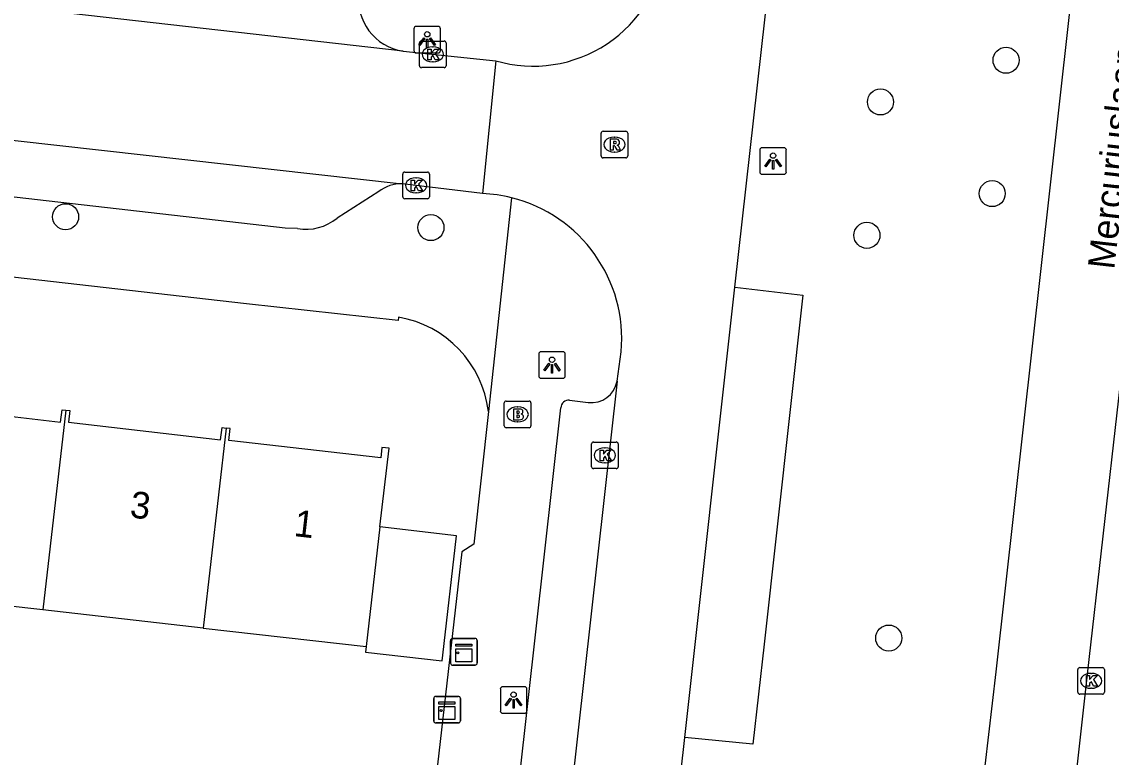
# Model space of a CAD drawing. Extents: x 161928 to 163055, y 386475 to 387428.
# Drawn here: x 162159.87 to 162200.76, y 386617.05 to 386644.64 of the extents above; entities that cross this region are included whole.
import ezdxf

# ---------------------------------------------------------------- set-up
doc = ezdxf.new("R2010")
doc.units = 0
for name, color, linetype in [('IMGEO_Boom', 7, 'Continuous'), ('IMGEO_Brandkraan', 7, 'Continuous'), ('IMGEO_Kast', 7, 'Continuous'), ('IMGEO_Kolk', 7, 'Continuous'), ('IMGEO_Lichtpunt', 7, 'Continuous'), ('IMGEO_Openbare_ruimte_label', 7, 'Continuous'), ('IMGEO_Pand', 7, 'Continuous'), ('IMGEO_Pand_nummerreeks', 7, 'Continuous'), ('IMGEO_Parkeervlak_open', 7, 'Continuous'), ('IMGEO_Rijbaan_lokaal_open', 7, 'Continuous'), ('IMGEO_Rioolput', 7, 'Continuous'), ('IMGEO_Voetpad_open', 7, 'Continuous')]:
    doc.layers.add(name, color=color, linetype=linetype)

msp = doc.modelspace()

# ---------------------------------------------------------------- linework, layer by layer
at = {"layer": 'IMGEO_Boom'}
for centre in [(162196.815, 386643.196), (162192.101, 386641.631), (162196.296, 386638.193), (162161.515, 386637.324), (162175.227, 386636.918), (162191.594, 386636.628), (162192.412, 386621.516)]:
    msp.add_circle(centre, 0.489, dxfattribs=at)
at = {"layer": 'IMGEO_Brandkraan'}
for p, q in [((162177.982, 386629.484), (162177.982, 386630.336)), ((162178.057, 386630.41), (162178.909, 386630.41)), ((162178.983, 386630.336), (162178.983, 386629.484)), ((162178.47, 386630.19), (162178.495, 386630.19)), ((162178.493, 386629.63), (162178.468, 386629.63)), ((162178.909, 386629.41), (162178.057, 386629.41))]:
    msp.add_line(p, q, dxfattribs=at)
for points in [[(162177.982, 386629.484), (162177.982, 386630.336)], [(162178.057, 386630.41), (162178.909, 386630.41)], [(162178.983, 386630.336), (162178.983, 386629.484)], [(162178.33, 386630.11), (162178.33, 386629.71), (162178.543, 386629.71)], [(162178.561, 386630.11), (162178.33, 386630.11)], [(162178.509, 386630.029), (162178.455, 386630.029), (162178.455, 386629.953)], [(162178.455, 386629.953), (162178.508, 386629.953)], [(162178.517, 386629.877), (162178.455, 386629.877), (162178.455, 386629.796)], [(162178.455, 386629.796), (162178.517, 386629.796)], [(162178.909, 386629.41), (162178.057, 386629.41)]]:
    msp.add_lwpolyline(points, dxfattribs=at)
for centre, radius, start, end in [((162178.059, 386630.334), 0.0765, 91.552, 178.448), ((162178.059, 386630.334), 0.0765, 91.552, 178.448), ((162178.907, 386630.334), 0.0765, 1.552, 88.448), ((162178.907, 386630.334), 0.0765, 1.552, 88.448), ((162178.51, 386629.991), 0.0379, 267.8285, 90.9355), ((162178.565, 386629.965), 0.145, 59.4692, 91.5367), ((162178.59, 386630.012), 0.0922, 285.5137, 58.1501), ((162178.595, 386629.82), 0.105, 301.3115, 78.989), ((162178.059, 386629.486), 0.0765, 181.552, 268.448), ((162178.059, 386629.486), 0.0765, 181.552, 268.448), ((162178.518, 386629.836), 0.0404, 269.8759, 90.5077), ((162178.549, 386629.961), 0.251, 268.6676, 293.5347), ((162178.907, 386629.486), 0.0765, 271.552, 358.448), ((162178.907, 386629.486), 0.0765, 271.552, 358.448)]:
    msp.add_arc(centre, radius, start, end, dxfattribs=at)
for centre, major_axis, ratio, start_param, end_param in [((162178.469, 386629.91), (-0.387, 0.002), 0.722429, 4.712389, 7.853982), ((162178.494, 386629.91), (-0.39, 0.002), 0.717154, 1.570796, 4.712389)]:
    msp.add_ellipse(centre, major_axis=major_axis, ratio=ratio, start_param=start_param, end_param=end_param, dxfattribs=at)
at = {"layer": 'IMGEO_Kast'}
for p, q in [((162175.963, 386620.576), (162175.963, 386621.417)), ((162175.963, 386621.417), (162175.963, 386620.576)), ((162176.038, 386621.501), (162176.879, 386621.501)), ((162176.879, 386621.501), (162176.038, 386621.501)), ((162176.963, 386621.426), (162176.963, 386620.585)), ((162176.963, 386620.585), (162176.963, 386621.426)), ((162176.888, 386620.501), (162176.047, 386620.501)), ((162176.047, 386620.501), (162176.888, 386620.501)), ((162175.409, 386619.329), (162176.25, 386619.329)), ((162176.25, 386619.329), (162175.409, 386619.329)), ((162175.334, 386618.404), (162175.334, 386619.245)), ((162175.334, 386619.245), (162175.334, 386618.404)), ((162176.334, 386619.254), (162176.334, 386618.413)), ((162176.334, 386618.413), (162176.334, 386619.254)), ((162176.259, 386618.329), (162175.418, 386618.329)), ((162175.418, 386618.329), (162176.259, 386618.329))]:
    msp.add_line(p, q, dxfattribs=at)
for points in [[(162176.158, 386621.291), (162176.758, 386621.291), (162176.758, 386621.206), (162176.158, 386621.206), (162176.158, 386621.291)], [(162176.158, 386621.116), (162176.758, 386621.116), (162176.758, 386620.627), (162176.158, 386620.627), (162176.158, 386621.116)], [(162175.529, 386619.119), (162176.129, 386619.119), (162176.129, 386619.034), (162175.529, 386619.034), (162175.529, 386619.119)], [(162175.529, 386618.944), (162176.129, 386618.944), (162176.129, 386618.455), (162175.529, 386618.455), (162175.529, 386618.944)]]:
    msp.add_lwpolyline(points, dxfattribs=at)
for centre in [(162176.242, 386620.965), (162175.613, 386618.793)]:
    msp.add_circle(centre, 0.0377, dxfattribs=at)
for centre, start, end in [((162176.041, 386621.423), 92.4484, 184.2845), ((162176.041, 386621.423), 92.4484, 184.2845), ((162176.885, 386621.423), 2.4484, 94.2845), ((162176.885, 386621.423), 2.4484, 94.2845), ((162176.041, 386620.579), 182.4484, 274.2845), ((162176.041, 386620.579), 182.4484, 274.2845), ((162176.885, 386620.579), 272.4484, 4.2845), ((162176.885, 386620.579), 272.4484, 4.2845), ((162175.412, 386619.251), 92.4484, 184.2845), ((162175.412, 386619.251), 92.4484, 184.2845), ((162176.256, 386619.251), 2.4484, 94.2845), ((162176.256, 386619.251), 2.4484, 94.2845), ((162175.412, 386618.407), 182.4484, 274.2845), ((162175.412, 386618.407), 182.4484, 274.2845), ((162176.256, 386618.407), 272.4484, 4.2845), ((162176.256, 386618.407), 272.4484, 4.2845)]:
    msp.add_arc(centre, 0.0779, start, end, dxfattribs=at)
at = {"layer": 'IMGEO_Kolk'}
for p, q in [((162174.795, 386642.992), (162174.795, 386643.844)), ((162174.87, 386643.918), (162175.722, 386643.918)), ((162175.796, 386643.844), (162175.796, 386642.992)), ((162175.283, 386643.698), (162175.308, 386643.698)), ((162175.306, 386643.138), (162175.281, 386643.138)), ((162175.722, 386642.918), (162174.87, 386642.918)), ((162174.17, 386638.076), (162174.17, 386638.928)), ((162174.245, 386639.002), (162175.097, 386639.002)), ((162175.171, 386638.928), (162175.171, 386638.076)), ((162174.658, 386638.782), (162174.683, 386638.782)), ((162174.681, 386638.222), (162174.656, 386638.222)), ((162175.097, 386638.002), (162174.245, 386638.002)), ((162181.256, 386627.946), (162181.256, 386628.798)), ((162181.331, 386628.872), (162182.183, 386628.872)), ((162182.257, 386628.798), (162182.257, 386627.946)), ((162181.744, 386628.652), (162181.769, 386628.652)), ((162182.183, 386627.872), (162181.331, 386627.872)), ((162181.767, 386628.092), (162181.742, 386628.092)), ((162199.509, 386619.485), (162199.509, 386620.337)), ((162199.584, 386620.411), (162200.436, 386620.411)), ((162199.997, 386620.191), (162200.022, 386620.191)), ((162200.51, 386620.337), (162200.51, 386619.485)), ((162200.436, 386619.411), (162199.584, 386619.411)), ((162200.02, 386619.631), (162199.995, 386619.631))]:
    msp.add_line(p, q, dxfattribs=at)
for points in [[(162174.795, 386642.992), (162174.795, 386643.844)], [(162174.87, 386643.918), (162175.722, 386643.918)], [(162175.796, 386643.844), (162175.796, 386642.992)], [(162175.116, 386643.618), (162175.239, 386643.618), (162175.239, 386643.467), (162175.369, 386643.618), (162175.533, 386643.618), (162175.387, 386643.467), (162175.54, 386643.218), (162175.388, 386643.218), (162175.303, 386643.382), (162175.239, 386643.315), (162175.239, 386643.218), (162175.116, 386643.218), (162175.116, 386643.618)], [(162175.722, 386642.918), (162174.87, 386642.918)], [(162174.17, 386638.076), (162174.17, 386638.928)], [(162174.245, 386639.002), (162175.097, 386639.002)], [(162175.171, 386638.928), (162175.171, 386638.076)], [(162174.491, 386638.702), (162174.614, 386638.702), (162174.614, 386638.551), (162174.744, 386638.702), (162174.908, 386638.702), (162174.762, 386638.551), (162174.915, 386638.302), (162174.763, 386638.302), (162174.678, 386638.466), (162174.614, 386638.399), (162174.614, 386638.302), (162174.491, 386638.302), (162174.491, 386638.702)], [(162175.097, 386638.002), (162174.245, 386638.002)], [(162181.256, 386627.946), (162181.256, 386628.798)], [(162181.331, 386628.872), (162182.183, 386628.872)], [(162182.257, 386628.798), (162182.257, 386627.946)], [(162181.577, 386628.572), (162181.7, 386628.572), (162181.7, 386628.421), (162181.83, 386628.572), (162181.994, 386628.572), (162181.848, 386628.421), (162182.001, 386628.172), (162181.849, 386628.172), (162181.764, 386628.336), (162181.7, 386628.269), (162181.7, 386628.172), (162181.577, 386628.172), (162181.577, 386628.572)], [(162182.183, 386627.872), (162181.331, 386627.872)], [(162199.509, 386619.485), (162199.509, 386620.337)], [(162199.584, 386620.411), (162200.436, 386620.411)], [(162199.83, 386620.111), (162199.953, 386620.111), (162199.953, 386619.96), (162200.083, 386620.111), (162200.247, 386620.111), (162200.101, 386619.96), (162200.254, 386619.711), (162200.102, 386619.711), (162200.017, 386619.875), (162199.953, 386619.808), (162199.953, 386619.711), (162199.83, 386619.711), (162199.83, 386620.111)], [(162200.51, 386620.337), (162200.51, 386619.485)], [(162200.436, 386619.411), (162199.584, 386619.411)]]:
    msp.add_lwpolyline(points, dxfattribs=at)
for centre, start, end in [((162174.872, 386643.842), 91.552, 178.448), ((162174.872, 386643.842), 91.552, 178.448), ((162175.72, 386643.842), 1.552, 88.448), ((162175.72, 386643.842), 1.552, 88.448), ((162174.872, 386642.994), 181.552, 268.448), ((162174.872, 386642.994), 181.552, 268.448), ((162175.72, 386642.994), 271.552, 358.448), ((162175.72, 386642.994), 271.552, 358.448), ((162174.247, 386638.926), 91.552, 178.448), ((162174.247, 386638.926), 91.552, 178.448), ((162175.095, 386638.926), 1.552, 88.448), ((162175.095, 386638.926), 1.552, 88.448), ((162174.247, 386638.078), 181.552, 268.448), ((162174.247, 386638.078), 181.552, 268.448), ((162175.095, 386638.078), 271.552, 358.448), ((162175.095, 386638.078), 271.552, 358.448), ((162181.333, 386628.796), 91.552, 178.448), ((162181.333, 386628.796), 91.552, 178.448), ((162182.181, 386628.796), 1.552, 88.448), ((162182.181, 386628.796), 1.552, 88.448), ((162181.333, 386627.948), 181.552, 268.448), ((162181.333, 386627.948), 181.552, 268.448), ((162182.181, 386627.948), 271.552, 358.448), ((162182.181, 386627.948), 271.552, 358.448), ((162199.586, 386620.335), 91.552, 178.448), ((162199.586, 386620.335), 91.552, 178.448), ((162200.434, 386620.335), 1.552, 88.448), ((162200.434, 386620.335), 1.552, 88.448), ((162199.586, 386619.487), 181.552, 268.448), ((162199.586, 386619.487), 181.552, 268.448), ((162200.434, 386619.487), 271.552, 358.448), ((162200.434, 386619.487), 271.552, 358.448)]:
    msp.add_arc(centre, 0.0765, start, end, dxfattribs=at)
for centre, major_axis, ratio, start_param, end_param in [((162175.282, 386643.418), (-0.387, 0.002), 0.722429, 4.712389, 7.853982), ((162175.307, 386643.418), (-0.39, 0.002), 0.717154, 1.570796, 4.712389), ((162174.657, 386638.502), (-0.387, 0.002), 0.722429, 4.712389, 7.853982), ((162174.682, 386638.502), (-0.39, 0.002), 0.717154, 1.570796, 4.712389), ((162181.743, 386628.372), (-0.387, 0.002), 0.722429, 4.712389, 7.853982), ((162181.768, 386628.372), (-0.39, 0.002), 0.717154, 1.570796, 4.712389), ((162199.996, 386619.911), (-0.387, 0.002), 0.722429, 4.712389, 7.853982), ((162200.021, 386619.911), (-0.39, 0.002), 0.717154, 1.570796, 4.712389)]:
    msp.add_ellipse(centre, major_axis=major_axis, ratio=ratio, start_param=start_param, end_param=end_param, dxfattribs=at)
at = {"layer": 'IMGEO_Lichtpunt'}
for p, q in [((162174.59, 386644.372), (162174.59, 386643.565)), ((162174.59, 386644.372), (162174.59, 386643.565)), ((162175.492, 386644.467), (162174.684, 386644.467)), ((162175.492, 386644.467), (162174.684, 386644.467)), ((162175.586, 386643.565), (162175.586, 386644.372)), ((162175.586, 386643.565), (162175.586, 386644.372)), ((162174.684, 386643.471), (162175.492, 386643.471)), ((162174.684, 386643.471), (162175.492, 386643.471)), ((162187.572, 386639.819), (162187.572, 386639.012)), ((162187.572, 386639.819), (162187.572, 386639.012)), ((162188.474, 386639.914), (162187.666, 386639.914)), ((162188.474, 386639.914), (162187.666, 386639.914)), ((162188.568, 386639.012), (162188.568, 386639.819)), ((162188.568, 386639.012), (162188.568, 386639.819)), ((162187.666, 386638.918), (162188.474, 386638.918)), ((162187.666, 386638.918), (162188.474, 386638.918)), ((162179.274, 386632.163), (162179.274, 386631.356)), ((162179.274, 386632.163), (162179.274, 386631.356)), ((162180.176, 386632.258), (162179.368, 386632.258)), ((162180.176, 386632.258), (162179.368, 386632.258)), ((162180.27, 386631.356), (162180.27, 386632.163)), ((162180.27, 386631.356), (162180.27, 386632.163)), ((162179.368, 386631.262), (162180.176, 386631.262)), ((162179.368, 386631.262), (162180.176, 386631.262)), ((162178.735, 386619.69), (162177.927, 386619.69)), ((162178.735, 386619.69), (162177.927, 386619.69)), ((162177.833, 386619.595), (162177.833, 386618.788)), ((162177.833, 386619.595), (162177.833, 386618.788)), ((162178.829, 386618.788), (162178.829, 386619.595)), ((162178.829, 386618.788), (162178.829, 386619.595)), ((162177.927, 386618.694), (162178.735, 386618.694)), ((162177.927, 386618.694), (162178.735, 386618.694))]:
    msp.add_line(p, q, dxfattribs=at)
for points in [[(162174.964, 386644.036), (162175.003, 386644.008), (162174.815, 386643.746), (162174.777, 386643.773), (162174.964, 386644.036)], [(162175.066, 386643.988), (162175.113, 386643.988), (162175.113, 386643.666), (162175.066, 386643.666), (162175.066, 386643.988)], [(162175.176, 386644.008), (162175.214, 386644.035), (162175.401, 386643.773), (162175.362, 386643.745), (162175.176, 386644.008)], [(162187.946, 386639.483), (162187.985, 386639.455), (162187.797, 386639.193), (162187.759, 386639.22), (162187.946, 386639.483)], [(162188.048, 386639.435), (162188.095, 386639.435), (162188.095, 386639.113), (162188.048, 386639.113), (162188.048, 386639.435)], [(162188.158, 386639.455), (162188.196, 386639.482), (162188.383, 386639.22), (162188.344, 386639.192), (162188.158, 386639.455)], [(162179.648, 386631.827), (162179.687, 386631.799), (162179.499, 386631.537), (162179.461, 386631.564), (162179.648, 386631.827)], [(162179.75, 386631.779), (162179.797, 386631.779), (162179.797, 386631.457), (162179.75, 386631.457), (162179.75, 386631.779)], [(162179.86, 386631.799), (162179.898, 386631.826), (162180.085, 386631.564), (162180.046, 386631.536), (162179.86, 386631.799)], [(162178.207, 386619.259), (162178.246, 386619.231), (162178.058, 386618.969), (162178.02, 386618.996), (162178.207, 386619.259)], [(162178.419, 386619.231), (162178.457, 386619.258), (162178.644, 386618.996), (162178.605, 386618.968), (162178.419, 386619.231)], [(162178.309, 386619.211), (162178.356, 386619.211), (162178.356, 386618.889), (162178.309, 386618.889), (162178.309, 386619.211)]]:
    msp.add_lwpolyline(points, dxfattribs=at)
for centre in [(162175.089, 386644.17), (162188.071, 386639.617), (162179.773, 386631.961), (162178.332, 386619.393)]:
    msp.add_circle(centre, 0.0994, dxfattribs=at)
for centre, start, end in [((162174.684, 386644.372), 90, 180), ((162174.684, 386644.372), 90, 180), ((162175.492, 386644.372), 0, 90), ((162175.492, 386644.372), 0, 90), ((162174.684, 386643.565), 180, 270), ((162174.684, 386643.565), 180, 270), ((162175.492, 386643.565), 270, 0), ((162175.492, 386643.565), 270, 360), ((162187.666, 386639.819), 90, 180), ((162187.666, 386639.819), 90, 180), ((162188.474, 386639.819), 0, 90), ((162188.474, 386639.819), 0, 90), ((162187.666, 386639.012), 180, 270), ((162187.666, 386639.012), 180, 270), ((162188.474, 386639.012), 270, 0), ((162188.474, 386639.012), 270, 360), ((162179.368, 386632.163), 90, 180), ((162179.368, 386632.163), 90, 180), ((162180.176, 386632.163), 0, 90), ((162180.176, 386632.163), 0, 90), ((162179.368, 386631.356), 180, 270), ((162179.368, 386631.356), 180, 270), ((162180.176, 386631.356), 270, 0), ((162180.176, 386631.356), 270, 360), ((162177.927, 386619.595), 90, 180), ((162177.927, 386619.595), 90, 180), ((162178.735, 386619.595), 0, 90), ((162178.735, 386619.595), 0, 90), ((162177.927, 386618.788), 180, 270), ((162177.927, 386618.788), 180, 270), ((162178.735, 386618.788), 270, 0), ((162178.735, 386618.788), 270, 360)]:
    msp.add_arc(centre, 0.0946, start, end, dxfattribs=at)
at = {"layer": 'IMGEO_Pand'}
for points in [[(162155.478, 386630.739), (162155.614, 386630.724), (162155.563, 386630.286), (162161.329, 386629.621), (162161.382, 386630.083), (162161.525, 386630.067)], [(162161.525, 386630.067), (162160.662, 386622.573)], [(162161.525, 386630.067), (162161.671, 386630.05), (162161.621, 386629.616), (162167.335, 386628.957), (162167.388, 386629.414), (162167.54, 386629.396)], [(162167.54, 386629.396), (162166.676, 386621.893)], [(162173.316, 386625.686), (162173.656, 386628.641), (162173.391, 386628.671), (162173.345, 386628.273), (162167.637, 386628.931), (162167.688, 386629.379), (162167.54, 386629.396)], [(162172.799, 386621.201), (162172.775, 386620.992), (162175.648, 386620.661), (162175.673, 386620.876), (162176.189, 386625.355), (162173.316, 386625.686)], [(162173.316, 386625.686), (162172.799, 386621.201)], [(162160.662, 386622.573), (162154.617, 386623.256)], [(162166.676, 386621.893), (162160.662, 386622.573)], [(162166.676, 386621.893), (162172.799, 386621.201)]]:
    msp.add_lwpolyline(points, dxfattribs=at)
at = {"layer": 'IMGEO_Parkeervlak_open'}
msp.add_lwpolyline([(162186.639, 386634.684), (162189.19, 386634.379), (162187.73, 386621.281), (162187.312, 386617.53), (162184.757, 386617.783)], dxfattribs=at)
at = {"layer": 'IMGEO_Rijbaan_lokaal_open'}
for points in [[(162186.639, 386634.684), (162189.32, 386658.663)], [(162200.512, 386656.804), (162196.432, 386620.244), (162195.742, 386614.372)], [(162195.84, 386583.962), (162199.876, 386620.158), (162203.988, 386656.419)], [(162174.184, 386643.534), (162137.297, 386647.725)], [(162127.319, 386643.804), (162174.153, 386638.563)], [(162174.184, 386643.534), (162177.659, 386643.176)], [(162177.659, 386643.176), (162177.166, 386638.193)], [(162177.166, 386638.193), (162174.153, 386638.563)], [(162184.757, 386617.783), (162186.639, 386634.684)], [(162182.213, 386631.15), (162182.371, 386632.259)], [(162182.213, 386631.15), (162175.325, 386569.478)], [(162181.174, 386585.88), (162184.757, 386617.783)]]:
    msp.add_lwpolyline(points, dxfattribs=at)
for centre, radius, start, end in [((162179.063, 386647.988), 5.013, 253.7355, 353.4705), ((162176.936, 386632.768), 5.43, 75.9747, 87.5731), ((162176.934, 386632.739), 5.458, 354.95, 76.0277)]:
    msp.add_arc(centre, radius, start, end, dxfattribs=at)
at = {"layer": 'IMGEO_Rioolput'}
for p, q in [((162181.69, 386640.533), (162182.542, 386640.533)), ((162181.615, 386639.607), (162181.615, 386640.459)), ((162182.103, 386640.313), (162182.128, 386640.313)), ((162182.616, 386640.459), (162182.616, 386639.607)), ((162182.126, 386639.753), (162182.101, 386639.753)), ((162182.542, 386639.533), (162181.69, 386639.533))]:
    msp.add_line(p, q, dxfattribs=at)
for points in [[(162181.69, 386640.533), (162182.542, 386640.533)], [(162181.615, 386639.607), (162181.615, 386640.459)], [(162182.204, 386640.231), (162181.952, 386640.233), (162181.952, 386639.833)], [(162182.13, 386640.152), (162182.076, 386640.152), (162182.076, 386640.071)], [(162182.616, 386640.459), (162182.616, 386639.607)], [(162181.952, 386639.833), (162182.076, 386639.833), (162182.076, 386639.995), (162182.087, 386639.995)], [(162182.076, 386640.071), (162182.128, 386640.071)], [(162182.134, 386639.966), (162182.205, 386639.833), (162182.345, 386639.833), (162182.28, 386639.959)], [(162182.542, 386639.533), (162181.69, 386639.533)]]:
    msp.add_lwpolyline(points, dxfattribs=at)
for centre, radius, start, end in [((162181.692, 386640.457), 0.0765, 91.552, 178.448), ((162181.692, 386640.457), 0.0765, 91.552, 178.448), ((162182.54, 386640.457), 0.0765, 1.552, 88.448), ((162182.54, 386640.457), 0.0765, 1.552, 88.448), ((162182.136, 386640.056), 0.0964, 77.0061, 93.1865), ((162182.15, 386640.113), 0.0378, 276.6634, 79.6772), ((162182.203, 386640.121), 0.109, 350.3612, 89.416), ((162182.086, 386639.942), 0.0533, 26.0293, 88.6989), ((162182.112, 386640.26), 0.19, 274.7715, 282.9687), ((162182.201, 386640.121), 0.112, 277.5842, 350.9817), ((162182.185, 386639.906), 0.108, 29.5134, 73.7905), ((162181.692, 386639.609), 0.0765, 181.552, 268.448), ((162181.692, 386639.609), 0.0765, 181.552, 268.448), ((162182.54, 386639.609), 0.0765, 271.552, 358.448), ((162182.54, 386639.609), 0.0765, 271.552, 358.448)]:
    msp.add_arc(centre, radius, start, end, dxfattribs=at)
for centre, major_axis, ratio, start_param, end_param in [((162182.102, 386640.033), (-0.387, 0.002), 0.722429, 4.712389, 7.853982), ((162182.127, 386640.033), (-0.39, 0.002), 0.717154, 1.570796, 4.712389)]:
    msp.add_ellipse(centre, major_axis=major_axis, ratio=ratio, start_param=start_param, end_param=end_param, dxfattribs=at)
at = {"layer": 'IMGEO_Voetpad_open'}
for points in [[(162170.223, 386636.883), (162169.752, 386636.9), (162127.088, 386641.777)], [(162174.012, 386633.555), (162174.002, 386633.43), (162168.309, 386634.058), (162124.601, 386639.029)], [(162173.267, 386638.27), (162171.708, 386637.274)], [(162178.252, 386638.036), (162177.384, 386630.02)], [(162180.434, 386630.439), (162181.131, 386630.359)], [(162173.549, 386571.44), (162180.106, 386630.152)], [(162177.384, 386630.02), (162176.844, 386625.037), (162176.389, 386624.747), (162174.405, 386607.455)]]:
    msp.add_lwpolyline(points, dxfattribs=at)
for centre, radius, start, end in [((162174.479, 386645.482), 1.97, 172.2543, 261.3943), ((162174.133, 386637.139), 1.425, 89.1794, 127.4186), ((162170.543, 386638.682), 1.827, 259.8979, 309.6044), ((162173.329, 386629.528), 4.084, 6.9173, 80.3789), ((162181.252, 386631.329), 0.978, 262.8969, 349.4408), ((162180.398, 386630.149), 0.292, 82.995, 179.3769)]:
    msp.add_arc(centre, radius, start, end, dxfattribs=at)

# ---------------------------------------------------------------- texts
at = {"layer": 'IMGEO_Openbare_ruimte_label'}
msp.add_text('Mercuriuslaan', height=1, rotation=83.5713, dxfattribs=at).set_placement((162200.876, 386635.324))
at = {"layer": 'IMGEO_Pand_nummerreeks'}
for s, rotation, p in [('3', 353.5056, (162163.902, 386626.046)), ('1', 353.5084, (162170.057, 386625.346))]:
    msp.add_text(s, height=1, rotation=rotation, dxfattribs=at).set_placement(p)

doc.saveas('drawing.dxf')
